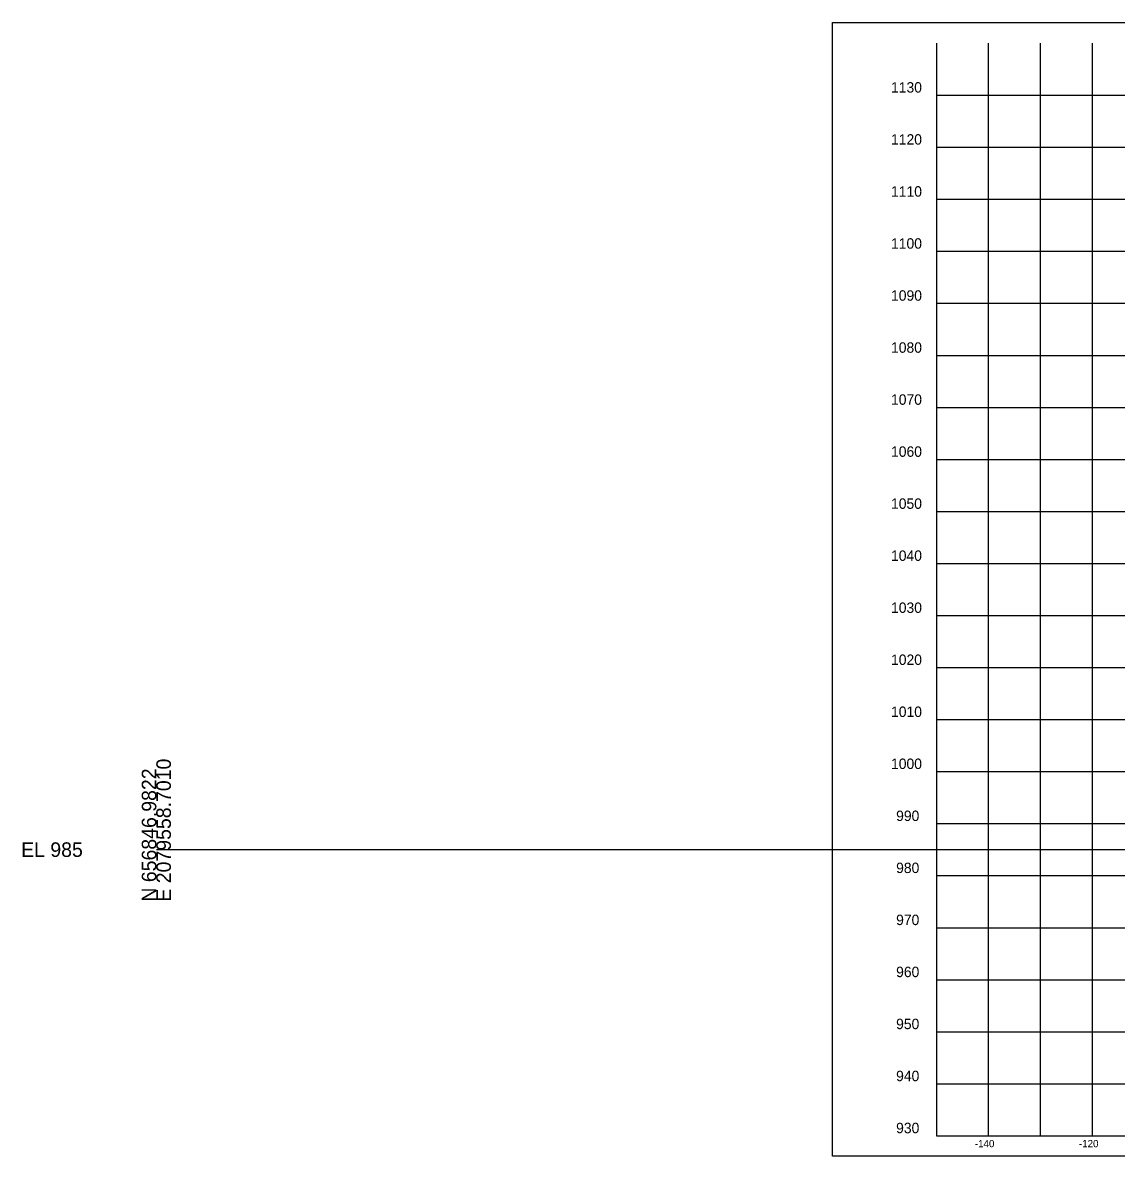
# Model space of a CAD drawing. Extents: x 1131015 to 1136271, y 133453 to 174329.
# Drawn here: x 1131014.8 to 1131225, y 171108.7 to 171326.6 of the extents above; entities that cross this region are included whole.
import ezdxf

# ---------------------------------------------------------------- set-up
doc = ezdxf.new("R2010")
doc.units = 0
for name, color, linetype in [('DESIGN - SHEET - Corner Text', 7, 'Continuous'), ('DESIGN - SHEET - Light Grid', 7, 'Continuous'), ('DESIGN - SHEET - Linework', 7, 'Continuous'), ('DESIGN - SHEET - Plot Shape', 7, 'Continuous')]:
    doc.layers.add(name, color=color, linetype=linetype)

msp = doc.modelspace()

# ---------------------------------------------------------------- linework, layer by layer
at = {"layer": 'DESIGN - SHEET - Light Grid'}
msp.add_line((1131040.46, 171167.66), (1131340.46, 171167.66), dxfattribs=at)
at = {"layer": 'DESIGN - SHEET - Linework'}
for p, q in [((1131200.46, 171112.66), (1131200.46, 171322.66)), ((1131210.46, 171112.66), (1131210.46, 171322.66)), ((1131220.46, 171112.66), (1131220.46, 171322.66)), ((1131190.46, 171312.66), (1131490.46, 171312.66)), ((1131190.46, 171302.66), (1131490.46, 171302.66)), ((1131190.46, 171292.66), (1131490.46, 171292.66)), ((1131190.46, 171282.66), (1131490.46, 171282.66)), ((1131190.46, 171272.66), (1131490.46, 171272.66)), ((1131190.46, 171262.66), (1131490.46, 171262.66)), ((1131190.46, 171252.66), (1131490.46, 171252.66)), ((1131190.46, 171242.66), (1131490.46, 171242.66)), ((1131190.46, 171232.66), (1131490.46, 171232.66)), ((1131190.46, 171222.66), (1131490.46, 171222.66)), ((1131190.46, 171212.66), (1131490.46, 171212.66)), ((1131190.46, 171202.66), (1131490.46, 171202.66)), ((1131190.46, 171192.66), (1131490.46, 171192.66)), ((1131190.46, 171182.66), (1131490.46, 171182.66)), ((1131190.46, 171172.66), (1131490.46, 171172.66)), ((1131190.46, 171162.66), (1131490.46, 171162.66)), ((1131190.46, 171152.66), (1131490.46, 171152.66)), ((1131190.46, 171142.66), (1131490.46, 171142.66)), ((1131190.46, 171132.66), (1131490.46, 171132.66)), ((1131190.46, 171122.66), (1131490.46, 171122.66))]:
    msp.add_line(p, q, dxfattribs=at)
msp.add_lwpolyline([(1131190.46, 171322.66), (1131190.46, 171112.66), (1131490.46, 171112.66), (1131490.46, 171322.66)], dxfattribs=at)
at = {"layer": 'DESIGN - SHEET - Plot Shape'}
msp.add_lwpolyline([(1131170.46, 171326.6), (1131510.46, 171326.6), (1131510.46, 171108.72), (1131170.46, 171108.72)], close=True, dxfattribs=at)

# ---------------------------------------------------------------- texts
at = {"layer": 'DESIGN - SHEET - Corner Text'}
for s, height, p in [('1130', 2, (1131181.7, 171313.16)), ('1120', 2, (1131181.7, 171303.16)), ('1110', 2, (1131181.7, 171293.16)), ('1100', 2, (1131181.7, 171283.16)), ('1090', 2, (1131181.7, 171273.16)), ('1080', 2, (1131181.7, 171263.16)), ('1070', 2, (1131181.7, 171253.16)), ('1060', 2, (1131181.7, 171243.16)), ('1050', 2, (1131181.7, 171233.16)), ('1040', 2, (1131181.7, 171223.16)), ('1030', 2, (1131181.7, 171213.16)), ('1020', 2, (1131181.7, 171203.16)), ('1010', 2, (1131181.7, 171193.16)), ('1000', 2, (1131181.7, 171183.16)), ('990', 2, (1131182.68, 171173.16)), ('980', 2, (1131182.68, 171163.16)), ('970', 2, (1131182.68, 171153.16)), ('960', 2, (1131182.68, 171143.16)), ('950', 2, (1131182.68, 171133.16)), ('940', 2, (1131182.68, 171123.16)), ('930', 2, (1131182.68, 171113.16)), ('-140', 1.4, (1131197.83, 171110.46)), ('-120', 1.4, (1131217.83, 171110.46))]:
    msp.add_text(s, height=height, dxfattribs=at).set_placement(p)
at = {"layer": 'DESIGN - SHEET - Light Grid'}
for s, p in [('E 2079558.7010', (1131043.26, 171157.66)), ('N 656846.9822', (1131040.46, 171157.66))]:
    msp.add_text(s, height=2.8, rotation=90, dxfattribs=at).set_placement(p)
msp.add_text('EL 985', height=2.8, dxfattribs=at).set_placement((1131014.46, 171166.26))

doc.saveas('drawing.dxf')
